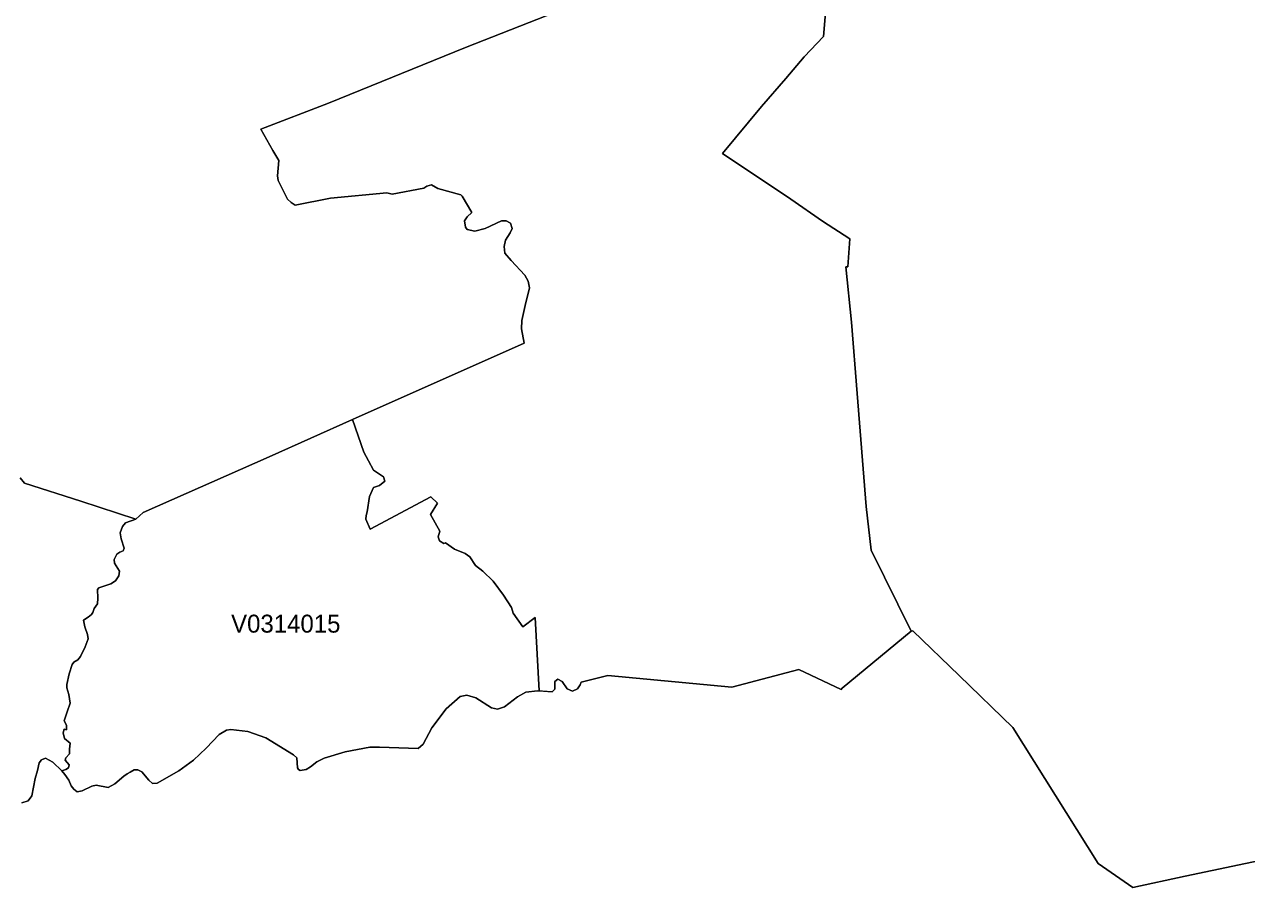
# Model space of a CAD drawing. Extents: x 369010 to 735936, y 6377141 to 6616555.
# Drawn here: x 618202 to 625018, y 6522721 to 6527534 of the extents above; entities that cross this region are included whole.
import ezdxf
from ezdxf.enums import TextEntityAlignment as Align

# ---------------------------------------------------------------- set-up
doc = ezdxf.new("R2010")
doc.units = 0
doc.header["$LTSCALE"] = 40
doc.layers.add('3', color=7, linetype='Continuous', lineweight=13)
doc.layers.add('4', color=7, linetype='Continuous')

msp = doc.modelspace()

# ---------------------------------------------------------------- linework, layer by layer
at = {"layer": '3'}
for points in [[(622673.55, 6527643.21), (622657.49, 6527467.44), (622550.91, 6527353.57), (622448.3, 6527233.09), (622311.76, 6527077.18), (622095.44, 6526814.36), (622476.6, 6526559.49), (622652.03, 6526437.84), (622804.46, 6526337.71), (622793.37, 6526182.96), (622781.95, 6526181.48), (622813.9, 6525873.14), (622845.84, 6525476.1), (622895.82, 6524845.69), (622922.96, 6524602.57), (623146.39, 6524151.4), (623156.49, 6524153.55), (623414.34, 6523903.15), (623714.57, 6523614.51), (623773.16, 6523519.51), (624189.23, 6522856.17), (624382.71, 6522721.12), (624675.82, 6522783.84), (625163.06, 6522885.96)], [(622761.76, 6523833.8), (623146.39, 6524151.4), (622922.96, 6524602.57), (622895.82, 6524845.69), (622845.84, 6525476.1), (622813.9, 6525873.14), (622781.95, 6526181.48), (622793.37, 6526182.96), (622804.46, 6526337.71), (622652.03, 6526437.84), (622476.6, 6526559.49), (622095.44, 6526814.36), (622311.76, 6527077.18), (622448.3, 6527233.09), (622550.91, 6527353.57), (622657.49, 6527467.44), (622673.55, 6527643.21)], [(618178.46, 6525006.07), (618201.8, 6524975.94), (618515.26, 6524875.32), (618823.26, 6524776.02), (618864.14, 6524813.09), (619566.21, 6525123.57), (620030.45, 6525331.94), (620988.72, 6525756.63), (620973.33, 6525836.56), (620974.98, 6525883.57), (620993.68, 6525966.15), (621018.01, 6526065.29), (621011.56, 6526103.36), (620992.03, 6526136.46), (620915.23, 6526218.22), (620881.31, 6526258.6), (620876.51, 6526295.84), (620885.28, 6526331.42), (620911.26, 6526371.8), (620922.52, 6526396.96), (620912.09, 6526425.26), (620887.76, 6526438.17), (620862.6, 6526438.17), (620770.75, 6526396.8), (620713.15, 6526380.58), (620671.12, 6526391), (620660.69, 6526404.08), (620656.55, 6526438.01), (620670.29, 6526461.51), (620696.27, 6526485.01), (620642.81, 6526575.54), (620634.7, 6526584.48), (620507.76, 6526619.23), (620471.35, 6526639.42), (620446.36, 6526632.97), (620429.31, 6526621.72), (620252.56, 6526588.28), (620223.43, 6526594.74), (619908.8, 6526564.95), (619711.36, 6526526.05), (619689.51, 6526540.62), (619669.32, 6526559.98), (619616.03, 6526664.08), (619612.72, 6526690.07), (619620.83, 6526775.8), (619587.73, 6526830.91), (619520.53, 6526949.74), (619897.05, 6527095.88), (620660.85, 6527404.55), (621163.16, 6527602)], [(621163.16, 6527602), (620660.85, 6527404.55), (619897.05, 6527095.88), (619520.53, 6526949.74), (619587.73, 6526830.91), (619620.83, 6526775.8), (619612.72, 6526690.07), (619616.03, 6526664.08), (619669.32, 6526559.98), (619689.51, 6526540.62), (619711.36, 6526526.05), (619908.8, 6526564.95), (620223.43, 6526594.74), (620252.56, 6526588.28), (620429.31, 6526621.72), (620446.36, 6526632.97), (620471.35, 6526639.42), (620507.76, 6526619.23), (620634.7, 6526584.48), (620642.81, 6526575.54), (620696.27, 6526485.01), (620670.29, 6526461.51), (620656.55, 6526438.01), (620660.69, 6526404.08), (620671.12, 6526391), (620713.15, 6526380.58), (620770.75, 6526396.8), (620862.6, 6526438.17), (620887.76, 6526438.17), (620912.09, 6526425.26), (620922.52, 6526396.96), (620911.26, 6526371.8), (620885.28, 6526331.42), (620876.51, 6526295.84), (620881.31, 6526258.6), (620915.23, 6526218.22), (620992.03, 6526136.46), (621011.56, 6526103.36), (621018.01, 6526065.29), (620993.68, 6525966.15), (620974.98, 6525883.57), (620973.33, 6525836.56), (620988.72, 6525756.63), (620030.45, 6525331.94), (620094.67, 6525149.39), (620120.48, 6525100.07), (620148.62, 6525048.93), (620203.73, 6525011.69), (620211.01, 6524987.36), (620181.89, 6524963.03), (620147.79, 6524951.78), (620125.28, 6524901.63), (620112.21, 6524815.9), (620106.58, 6524794.88), (620105.75, 6524776.18), (620130.08, 6524720.41), (620467.38, 6524899.98), (620505.45, 6524865.22), (620466.55, 6524800.51), (620519.18, 6524708.16), (620509.42, 6524675.89), (620516.7, 6524654.87), (620541.03, 6524639.47), (620550.79, 6524644.27), (620600.94, 6524608.69), (620659.86, 6524583.7), (620685.51, 6524564.67), (620717.79, 6524517.66), (620758.34, 6524486.22), (620815.77, 6524430.28), (620873.2, 6524351), (620918.54, 6524282.32), (620928.14, 6524251.53), (620980.77, 6524175.4), (621050.12, 6524226.71), (621072.13, 6523818.24), (621144.95, 6523813.28), (621159.02, 6523827.35), (621159.85, 6523869.72), (621175.57, 6523882.96), (621199.74, 6523869.72), (621229.2, 6523829), (621258.16, 6523815.76), (621286.46, 6523829), (621301.69, 6523850.85), (621306.32, 6523867.23), (621454.45, 6523903.31), (622146.75, 6523839.1), (622520.46, 6523937.57), (622756.8, 6523825.19), (622761.76, 6523833.8)], [(620030.45, 6525331.94), (619566.21, 6525123.57), (618864.14, 6524813.09), (618823.26, 6524776.02), (618765.01, 6524754), (618748.12, 6524734.97), (618736.04, 6524698.56), (618740.68, 6524664.8), (618757.89, 6524613.16), (618752.92, 6524598.26), (618733.23, 6524591.31), (618716.18, 6524580.06), (618701.95, 6524549.61), (618704.43, 6524530.41), (618731.74, 6524485.72), (618727.44, 6524458.41), (618709.07, 6524431.77), (618683.25, 6524414.89), (618617.05, 6524392.54), (618609.6, 6524382.45), (618610.09, 6524334.62), (618609.27, 6524303.67), (618589.74, 6524277.35), (618582.29, 6524255.51), (618575.67, 6524243.26), (618556.14, 6524228.03), (618531.81, 6524212.8), (618538.1, 6524175.24), (618553.66, 6524132.54), (618556.14, 6524108.21), (618540.75, 6524062.86), (618513.94, 6524010.23), (618500.2, 6523991.86), (618477.03, 6523977.29), (618466.93, 6523965.21), (618450.38, 6523912.75), (618437.14, 6523852.5), (618438.8, 6523834.96), (618450.05, 6523797.06), (618457.17, 6523749.56), (618439.96, 6523700.9), (618423.57, 6523650.75), (618435.65, 6523626.92), (618436.81, 6523601.43), (618423.24, 6523603.75), (618418.44, 6523583.72), (618424.73, 6523552.11), (618456.84, 6523526.46), (618452.53, 6523492.86), (618453.36, 6523465.89), (618432.51, 6523443.87), (618427.87, 6523432.12), (618450.22, 6523406.3), (618447.4, 6523389.42), (618433.01, 6523378.5), (618409.5, 6523372.21), (618427.05, 6523352.35), (618449.22, 6523320.08), (618462.8, 6523288.63), (618477.53, 6523269.93), (618496.23, 6523254.04), (618522.71, 6523260), (618576.83, 6523287.31), (618600.99, 6523291.28), (618667.69, 6523278.2), (618705.09, 6523298.89), (618755.57, 6523343.08), (618774.61, 6523355.83), (618791.65, 6523364.6), (618814.33, 6523376.68), (618834.68, 6523378.17), (618856.53, 6523365.76), (618895.42, 6523319.58), (618915.28, 6523301.37), (618941.93, 6523303.69), (619062.58, 6523372.38), (619145, 6523432.12), (619215.01, 6523498.66), (619288, 6523574.29), (619327.55, 6523599.28), (619352.71, 6523603.25), (619447.38, 6523591.83), (619547.34, 6523555.42), (619702.26, 6523461.91), (619720.3, 6523443.87), (619723.94, 6523389.09), (619729.56, 6523379.99), (619739.82, 6523373.7), (619772.93, 6523379.99), (619797.25, 6523395.05), (619832.84, 6523422.03), (619872.89, 6523441.72), (619990.4, 6523477.64), (620128.26, 6523503.45), (620182.55, 6523504.61), (620397.87, 6523496.83), (620426.17, 6523519.84), (620473.67, 6523612.03), (620552.78, 6523716.96), (620631.06, 6523786.63)], [(620631.06, 6523786.63), (620668.63, 6523794.58), (620718.78, 6523778.85), (620807.16, 6523723.24), (620840.76, 6523715.47), (620878, 6523728.71), (620951.64, 6523785.14), (620997.82, 6523810.96), (621063.53, 6523818.74), (621072.13, 6523818.24), (621050.12, 6524226.71), (620980.77, 6524175.4), (620928.14, 6524251.53), (620918.54, 6524282.32), (620873.2, 6524351), (620815.77, 6524430.28), (620758.34, 6524486.22), (620717.79, 6524517.66), (620685.51, 6524564.67), (620659.86, 6524583.7), (620600.94, 6524608.69), (620550.79, 6524644.27), (620541.03, 6524639.47), (620516.7, 6524654.87), (620509.42, 6524675.89), (620519.18, 6524708.16), (620466.55, 6524800.51), (620505.45, 6524865.22), (620467.38, 6524899.98), (620130.08, 6524720.41), (620105.75, 6524776.18), (620106.58, 6524794.88), (620112.21, 6524815.9), (620125.28, 6524901.63), (620147.79, 6524951.78), (620181.89, 6524963.03), (620211.01, 6524987.36), (620203.73, 6525011.69), (620148.62, 6525048.93), (620120.48, 6525100.07), (620094.67, 6525149.39), (620030.45, 6525331.94)], [(618187.07, 6523192.97), (618222.81, 6523205.55), (618242.18, 6523231.86), (618261.71, 6523329.68), (618274.95, 6523374.69), (618284.38, 6523416.07), (618296.96, 6523432.62), (618318.81, 6523442.38), (618360.35, 6523420.37), (618409.5, 6523372.21), (618433.01, 6523378.5), (618447.4, 6523389.42), (618450.22, 6523406.3), (618427.87, 6523432.12), (618432.51, 6523443.87), (618453.36, 6523465.89), (618452.53, 6523492.86), (618456.84, 6523526.46), (618424.73, 6523552.11), (618418.44, 6523583.72), (618423.24, 6523603.75), (618436.81, 6523601.43), (618435.65, 6523626.92), (618423.57, 6523650.75), (618439.96, 6523700.9), (618457.17, 6523749.56), (618450.05, 6523797.06), (618438.8, 6523834.96), (618437.14, 6523852.5), (618450.38, 6523912.75), (618466.93, 6523965.21), (618477.03, 6523977.29), (618500.2, 6523991.86), (618513.94, 6524010.23), (618540.75, 6524062.86), (618556.14, 6524108.21), (618553.66, 6524132.54), (618538.1, 6524175.24), (618531.81, 6524212.8), (618556.14, 6524228.03), (618575.67, 6524243.26), (618582.29, 6524255.51), (618589.74, 6524277.35), (618609.27, 6524303.67), (618610.09, 6524334.62), (618609.6, 6524382.45), (618617.05, 6524392.54), (618683.25, 6524414.89), (618709.07, 6524431.77), (618727.44, 6524458.41), (618731.74, 6524485.72), (618704.43, 6524530.41), (618701.95, 6524549.61), (618716.18, 6524580.06), (618733.23, 6524591.31), (618752.92, 6524598.26), (618757.89, 6524613.16), (618740.68, 6524664.8), (618736.04, 6524698.56), (618748.12, 6524734.97), (618765.01, 6524754), (618823.26, 6524776.02), (618515.26, 6524875.32), (618201.8, 6524975.94), (618178.46, 6525006.07)], [(625163.06, 6522885.96), (624675.82, 6522783.84), (624382.71, 6522721.12), (624189.23, 6522856.17), (623773.16, 6523519.51), (623714.57, 6523614.51), (623414.34, 6523903.15), (623156.49, 6524153.55), (623146.39, 6524151.4), (622761.76, 6523833.8), (622756.8, 6523825.19), (622520.46, 6523937.57), (622146.75, 6523839.1), (621454.45, 6523903.31), (621306.32, 6523867.23), (621301.69, 6523850.85), (621286.46, 6523829), (621258.16, 6523815.76), (621229.2, 6523829), (621199.74, 6523869.72), (621175.57, 6523882.96), (621159.85, 6523869.72)], [(621159.85, 6523869.72), (621159.02, 6523827.35), (621144.95, 6523813.28), (621063.53, 6523818.74), (620997.82, 6523810.96), (620951.64, 6523785.14), (620878, 6523728.71), (620840.76, 6523715.47), (620807.16, 6523723.24), (620718.78, 6523778.85), (620668.63, 6523794.58), (620631.06, 6523786.63), (620552.78, 6523716.96), (620473.67, 6523612.03), (620426.17, 6523519.84), (620397.87, 6523496.83), (620182.55, 6523504.61), (620128.26, 6523503.45), (619990.4, 6523477.64), (619872.89, 6523441.72), (619832.84, 6523422.03), (619797.25, 6523395.05), (619772.93, 6523379.99), (619739.82, 6523373.7), (619729.56, 6523379.99), (619723.94, 6523389.09), (619720.3, 6523443.87), (619702.26, 6523461.91), (619547.34, 6523555.42), (619447.38, 6523591.83), (619352.71, 6523603.25), (619327.55, 6523599.28), (619288, 6523574.29), (619215.01, 6523498.66), (619145, 6523432.12), (619062.58, 6523372.38), (618941.93, 6523303.69), (618915.28, 6523301.37), (618895.42, 6523319.58), (618856.53, 6523365.76), (618834.68, 6523378.17), (618814.33, 6523376.68), (618791.65, 6523364.6), (618774.61, 6523355.83), (618755.57, 6523343.08), (618705.09, 6523298.89), (618667.69, 6523278.2), (618600.99, 6523291.28), (618576.83, 6523287.31), (618522.71, 6523260), (618496.23, 6523254.04), (618477.53, 6523269.93), (618462.8, 6523288.63), (618449.22, 6523320.08), (618427.05, 6523352.35), (618409.5, 6523372.21), (618360.35, 6523420.37), (618318.81, 6523442.38), (618296.96, 6523432.62), (618284.38, 6523416.07), (618274.95, 6523374.69), (618261.71, 6523329.68), (618242.18, 6523231.86), (618222.81, 6523205.55), (618187.07, 6523192.97)]]:
    msp.add_lwpolyline(points, dxfattribs=at)

# ---------------------------------------------------------------- texts
at = {"layer": '4'}
msp.add_text('V0314015', height=100, dxfattribs=at).set_placement((619659.02, 6524142.67), align=Align.CENTER)

doc.saveas('drawing.dxf')
